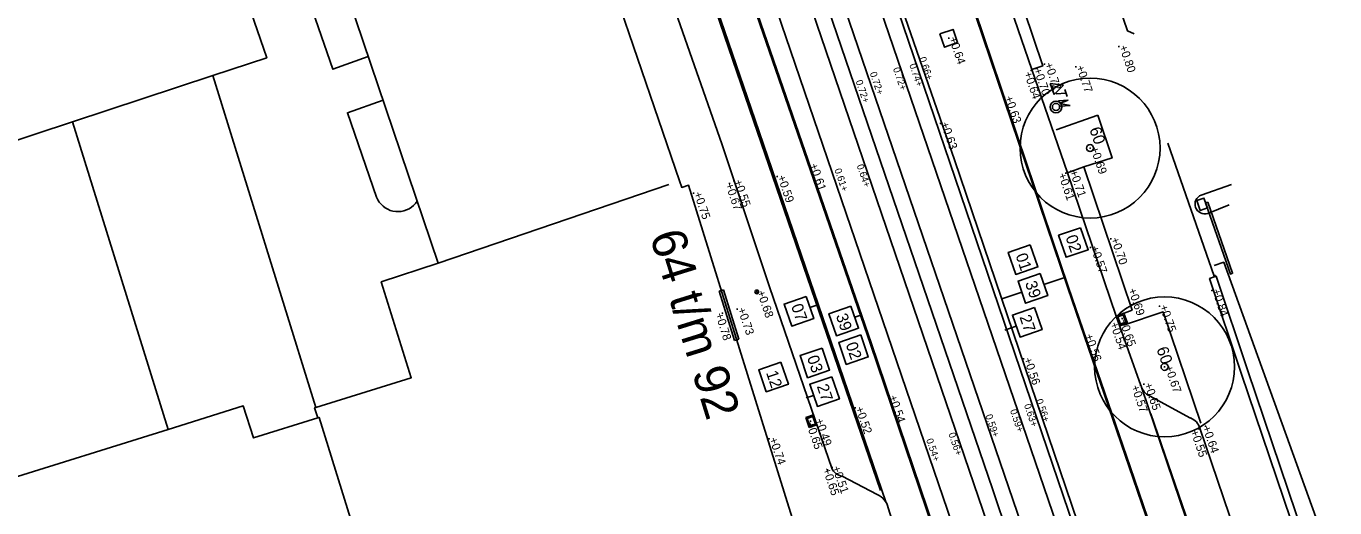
# Model space of a CAD drawing. Extents: x 122462 to 123306, y 485548 to 486417.
# Drawn here: x 122833 to 122889.1, y 485985.5 to 486006.2 of the extents above; entities that cross this region are included whole.
import ezdxf

# ---------------------------------------------------------------- set-up
doc = ezdxf.new("R2010")
doc.units = 0
for name, color, linetype in [('B meubilair trammast', 7, 'Continuous'), ('B nummers', 7, 'Continuous'), ('B-WE-GR-BOOM-S', 7, 'Continuous'), ('B-WE-GR-BOOM_BOOMDIAMETER-T25', 7, 'Continuous'), ('B-WE-IE-MEUBILAIR_WEGMEUBILAIR-S', 7, 'Continuous'), ('B-WE-IE-MEUBILAIR_WEGMEUBILAIR_AFVALBAK-S', 7, 'Continuous'), ('B-WE-IE-MEUBILAIR_WEGMEUBILAIR_SLAGBOOM-S', 7, 'Continuous'), ('B-WE-OG-BEBOUWING_ROOSTER-G', 7, 'Continuous'), ('B-WE-OG-HOOGTEPUNT-S', 7, 'Continuous'), ('B-WE-OG-TOPOKAART-G', 7, 'Continuous'), ('B-WE-RI-HWA_KOLK-S', 7, 'Continuous'), ('B-WE-VH-KANTOPSLUITING_ELEMENT_INRIT-G', 7, 'Continuous'), ('B-WE-VH-KANTOPSLUITING_OPSLUITBAND_100X200-G', 7, 'Continuous'), ('B-WE-VH-KANTOPSLUITING_TROTTOIRBAND-G', 7, 'Continuous'), ('B-WE-VH-KANTOPSLUITING_TROTTOIRBAND_130 150-G', 7, 'Continuous'), ('B-WE-VH-MATERIAALGRENS-G', 7, 'Continuous'), ('B-WE-VH-MATERIAALGRENS_ASFALT-G', 7, 'Continuous'), ('B-WE-VW-MARKERING_LANGS_STREEP_11_010-G', 7, 'Continuous'), ('Bestaand Hoogtemaat vast', 7, 'Continuous'), ('Level 1', 7, 'Continuous'), ('Level 11', 7, 'Continuous'), ('Level 17', 7, 'Continuous'), ('Level 19', 7, 'Continuous'), ('Level 21', 7, 'Continuous'), ('Level 24', 7, 'Continuous'), ('Level 4', 7, 'Continuous'), ('Level 58', 7, 'Continuous'), ('V markering 1-1 10 cm', 7, 'Continuous'), ('V markering ononderbroken streep 10 cm', 7, 'Continuous'), ('V materiaalscheiding algemeen', 7, 'Continuous'), ('V Rails', 7, 'Continuous'), ('V riool inspectieput', 7, 'Continuous'), ('V riool trottoirkolk', 7, 'Continuous'), ('V RWS-band 115-225x250 mm specie', 7, 'Continuous'), ('V trottoirband 180-200x250 mm specie', 7, 'Continuous')]:
    doc.layers.add(name, color=color, linetype=linetype)

msp = doc.modelspace()

# ---------------------------------------------------------------- linework, layer by layer
at = {"layer": 'B meubilair trammast'}
for p, q in [((122877.451, 486003.674), (122876.889, 486003.749)), ((122876.889, 486003.749), (122877.055, 486003.269)), ((122877.055, 486003.269), (122877.451, 486003.674)), ((122877.505, 486003.486), (122877.608, 486003.187)), ((122877.556, 486003.337), (122877.14, 486003.306)), ((122877.245, 486003.003), (122877.66, 486003.033)), ((122877.66, 486003.033), (122877.285, 486002.889)), ((122877.285, 486002.889), (122877.74, 486002.806)), ((122877.74, 486002.806), (122877.324, 486002.776))]:
    msp.add_line(p, q, dxfattribs=at)
at = {"layer": 'B nummers'}
for p, q in [((122876.614, 485995.123), (122877.555, 485995.444)), ((122875.668, 485994.799), (122874.815, 485994.508)), ((122866.579, 485994.137), (122866.877, 485994.239)), ((122868.501, 485993.724), (122868.799, 485993.826)), ((122875.429, 485993.344), (122874.935, 485993.175)), ((122875.429, 485993.344), (122875.429, 485993.344)), ((122866.736, 485990.373), (122866.412, 485990.263))]:
    msp.add_line(p, q, dxfattribs=at)
for points in [[(122878.19, 485997.563), (122878.513, 485996.617), (122877.567, 485996.294), (122877.243, 485997.24)], [(122876.032, 485996.826), (122876.355, 485995.88), (122875.409, 485995.556), (122875.086, 485996.503)], [(122876.452, 485995.596), (122876.776, 485994.65), (122875.83, 485994.326), (122875.506, 485995.273)], [(122866.418, 485994.61), (122866.741, 485993.664), (122865.795, 485993.341), (122865.471, 485994.287)], [(122868.339, 485994.197), (122868.663, 485993.251), (122867.717, 485992.928), (122867.393, 485993.874)], [(122876.214, 485994.14), (122876.537, 485993.194), (122875.591, 485992.871), (122875.267, 485993.817)], [(122868.76, 485992.967), (122869.083, 485992.021), (122868.137, 485991.697), (122867.814, 485992.644)], [(122867.1, 485992.4), (122867.423, 485991.454), (122866.477, 485991.13), (122866.154, 485992.077)], [(122865.33, 485991.795), (122865.653, 485990.849), (122864.707, 485990.525), (122864.384, 485991.472)], [(122867.52, 485991.17), (122867.844, 485990.223), (122866.897, 485989.9), (122866.574, 485990.846)]]:
    msp.add_lwpolyline(points, close=True, dxfattribs=at)
at = {"layer": 'B-WE-GR-BOOM-S'}
for centre, radius in [((122878.596, 486000.977), 3), ((122878.596, 486000.977), 0.15), ((122878.596, 486000.977), 0.15), ((122881.789, 485991.595), 3), ((122881.789, 485991.595), 0.15), ((122881.789, 485991.595), 0.15)]:
    msp.add_circle(centre, radius, dxfattribs=at)
at = {"layer": 'B-WE-IE-MEUBILAIR_WEGMEUBILAIR-S'}
msp.add_circle((122864.297, 485994.81), 0.08, dxfattribs=at)
at = {"layer": 'B-WE-IE-MEUBILAIR_WEGMEUBILAIR_AFVALBAK-S'}
for radius in [0.25, 0.156]:
    msp.add_circle((122877.133, 486002.74), radius, dxfattribs=at)
at = {"layer": 'B-WE-IE-MEUBILAIR_WEGMEUBILAIR_SLAGBOOM-S'}
for p, q in [((122883.551, 485998.622), (122884.611, 485995.576)), ((122883.646, 485998.655), (122884.706, 485995.609))]:
    msp.add_line(p, q, dxfattribs=at)
for points in [[(122883.175, 485998.729), (122883.323, 485998.304), (122883.625, 485998.409), (122883.477, 485998.834)], [(122883.646, 485998.655), (122884.706, 485995.609), (122884.611, 485995.576), (122883.551, 485998.622)]]:
    msp.add_lwpolyline(points, close=True, dxfattribs=at)
at = {"layer": 'B-WE-OG-BEBOUWING_ROOSTER-G'}
for p, q in [((122862.872, 485994.904), (122862.681, 485994.844)), ((122863.341, 485992.725), (122862.681, 485994.844)), ((122863.532, 485992.785), (122862.872, 485994.904)), ((122863.532, 485992.785), (122863.341, 485992.725))]:
    msp.add_line(p, q, dxfattribs=at)
at = {"layer": 'B-WE-OG-HOOGTEPUNT-S'}
for p, q in [((122872.532, 486005.705), (122872.532, 486005.665)), ((122872.512, 486005.685), (122872.552, 486005.685)), ((122879.815, 486005.33), (122879.855, 486005.33)), ((122879.835, 486005.35), (122879.835, 486005.31)), ((122876.619, 486004.583), (122876.659, 486004.583)), ((122876.639, 486004.603), (122876.639, 486004.563)), ((122876.05, 486004.303), (122876.09, 486004.303)), ((122876.07, 486004.323), (122876.07, 486004.283)), ((122876.259, 486004.395), (122876.299, 486004.395)), ((122876.279, 486004.415), (122876.279, 486004.375)), ((122877.966, 486004.464), (122878.006, 486004.464)), ((122877.986, 486004.484), (122877.986, 486004.444)), ((122874.907, 486003.153), (122874.947, 486003.153)), ((122874.927, 486003.173), (122874.927, 486003.133)), ((122872.163, 486002.035), (122872.203, 486002.035)), ((122872.183, 486002.055), (122872.183, 486002.015)), ((122878.578, 486000.974), (122878.618, 486000.974)), ((122878.598, 486000.994), (122878.598, 486000.954)), ((122866.539, 486000.257), (122866.579, 486000.257)), ((122866.559, 486000.277), (122866.559, 486000.237)), ((122863.295, 485999.566), (122863.335, 485999.566)), ((122863.315, 485999.586), (122863.315, 485999.546)), ((122865.157, 485999.752), (122865.197, 485999.752)), ((122865.177, 485999.772), (122865.177, 485999.732)), ((122877.529, 485999.904), (122877.569, 485999.904)), ((122877.549, 485999.924), (122877.549, 485999.884)), ((122877.748, 485999.983), (122877.788, 485999.983)), ((122877.768, 486000.003), (122877.768, 485999.963)), ((122861.568, 485999.038), (122861.608, 485999.038)), ((122861.588, 485999.058), (122861.588, 485999.018)), ((122863.109, 485999.46), (122863.149, 485999.46)), ((122863.129, 485999.48), (122863.129, 485999.44)), ((122878.589, 485996.717), (122878.629, 485996.717)), ((122878.609, 485996.737), (122878.609, 485996.697)), ((122879.459, 485997.09), (122879.499, 485997.09)), ((122879.479, 485997.11), (122879.479, 485997.07)), ((122864.277, 485994.81), (122864.317, 485994.81)), ((122864.297, 485994.83), (122864.297, 485994.79)), ((122883.799, 485994.87), (122883.839, 485994.87)), ((122883.819, 485994.89), (122883.819, 485994.85)), ((122862.824, 485993.918), (122862.824, 485993.878)), ((122863.444, 485994.074), (122863.484, 485994.074)), ((122863.464, 485994.094), (122863.464, 485994.054)), ((122880.36, 485994.26), (122880.4, 485994.26)), ((122880.38, 485994.28), (122880.38, 485994.24)), ((122881.552, 485994.194), (122881.592, 485994.194)), ((122881.572, 485994.214), (122881.572, 485994.174)), ((122862.804, 485993.898), (122862.844, 485993.898)), ((122879.773, 485993.573), (122879.813, 485993.573)), ((122879.793, 485993.593), (122879.793, 485993.553)), ((122879.945, 485993.665), (122879.985, 485993.665)), ((122879.965, 485993.685), (122879.965, 485993.645)), ((122878.347, 485992.943), (122878.387, 485992.943)), ((122878.367, 485992.963), (122878.367, 485992.923)), ((122875.721, 485991.933), (122875.761, 485991.933)), ((122875.741, 485991.953), (122875.741, 485991.913)), ((122881.771, 485991.591), (122881.811, 485991.591)), ((122881.791, 485991.611), (122881.791, 485991.571)), ((122880.732, 485990.794), (122880.772, 485990.794)), ((122880.752, 485990.814), (122880.752, 485990.774)), ((122880.885, 485990.848), (122880.925, 485990.848)), ((122880.905, 485990.868), (122880.905, 485990.828)), ((122869.934, 485990.315), (122869.974, 485990.315)), ((122869.954, 485990.335), (122869.954, 485990.295)), ((122868.501, 485989.831), (122868.541, 485989.831)), ((122868.521, 485989.851), (122868.521, 485989.811)), ((122866.578, 485989.261), (122866.618, 485989.261)), ((122866.598, 485989.281), (122866.598, 485989.241)), ((122866.777, 485989.319), (122866.817, 485989.319)), ((122866.797, 485989.339), (122866.797, 485989.299)), ((122883.235, 485988.942), (122883.275, 485988.942)), ((122883.255, 485988.962), (122883.255, 485988.922)), ((122883.525, 485989.047), (122883.565, 485989.047)), ((122883.545, 485989.067), (122883.545, 485989.027)), ((122864.807, 485988.509), (122864.847, 485988.509)), ((122864.827, 485988.529), (122864.827, 485988.489)), ((122867.312, 485987.184), (122867.352, 485987.184)), ((122867.332, 485987.204), (122867.332, 485987.164)), ((122867.506, 485987.281), (122867.546, 485987.281)), ((122867.526, 485987.301), (122867.526, 485987.261))]:
    msp.add_line(p, q, dxfattribs=at)
at = {"layer": 'B-WE-OG-TOPOKAART-G'}
msp.add_line((122860.981, 485999.574), (122854.941, 486017.262), dxfattribs=at)
msp.add_lwpolyline([(122848.664, 485979.329), (122849.182, 485977.768), (122866.425, 485983.141), (122861.375, 485999.38), (122861.077, 485999.291), (122860.981, 485999.574)], dxfattribs=at)
at = {"layer": 'B-WE-RI-HWA_KOLK-S'}
for p, q in [((122879.716, 485993.774), (122880.045, 485993.892)), ((122879.867, 485993.35), (122879.716, 485993.774)), ((122879.732, 485993.727), (122879.737, 485993.728)), ((122879.777, 485993.647), (122879.75, 485993.722)), ((122879.766, 485993.632), (122879.771, 485993.634)), ((122879.775, 485993.609), (122879.779, 485993.611)), ((122879.819, 485993.529), (122879.792, 485993.605)), ((122879.808, 485993.515), (122879.813, 485993.516)), ((122879.817, 485993.491), (122879.821, 485993.493)), ((122879.845, 485993.456), (122879.834, 485993.487)), ((122879.861, 485993.412), (122879.845, 485993.456)), ((122879.85, 485993.397), (122879.855, 485993.399)), ((122880.197, 485993.468), (122879.867, 485993.35)), ((122880.045, 485993.892), (122880.197, 485993.468))]:
    msp.add_line(p, q, dxfattribs=at)
msp.add_lwpolyline([(122880.015, 485993.828), (122880.133, 485993.498), (122879.897, 485993.414), (122879.78, 485993.743)], close=True, dxfattribs=at)
for centre, start, end in [((122879.741, 485993.719), 19.6993, 109.6993), ((122879.767, 485993.644), 289.6993, 19.6993), ((122879.783, 485993.601), 19.6993, 109.6993), ((122879.81, 485993.526), 289.6993, 19.6993), ((122879.825, 485993.483), 19.6993, 109.6993), ((122879.852, 485993.408), 289.6993, 19.6993)]:
    msp.add_arc(centre, 0.01, start, end, dxfattribs=at)
at = {"layer": 'B-WE-VH-KANTOPSLUITING_ELEMENT_INRIT-G'}
for points in [[(122876.1, 486004.342), (122876.567, 486004.501), (122874.962, 486009.263), (122874.461, 486009.099)], [(122879.713, 485993.773), (122880.397, 485994.026), (122878.321, 486000.168), (122877.633, 485999.918)]]:
    msp.add_lwpolyline(points, close=True, dxfattribs=at)
at = {"layer": 'B-WE-VH-KANTOPSLUITING_OPSLUITBAND_100X200-G'}
for points in [[(122877.145, 486001.764), (122878.924, 486002.389)], [(122878.924, 486002.389), (122879.537, 486000.558), (122878.321, 486000.168)], [(122881.93, 486001.19), (122883.916, 485995.481)], [(122880.032, 485993.379), (122881.726, 485993.953), (122883.347, 485989.179)]]:
    msp.add_lwpolyline(points, dxfattribs=at)
at = {"layer": 'B-WE-VH-KANTOPSLUITING_TROTTOIRBAND-G'}
for points in [[(122883.362, 485998.964), (122884.664, 485999.414)], [(122884.567, 485998.537), (122883.65, 485998.177)]]:
    msp.add_lwpolyline(points, dxfattribs=at)
msp.add_arc((122883.517, 485998.575), 0.419, 111.5982, 288.5162, dxfattribs=at)
at = {"layer": 'B-WE-VH-KANTOPSLUITING_TROTTOIRBAND_130 150-G'}
for p, q in [((122877.633, 485999.918), (122876.1, 486004.342)), ((122880.779, 485990.795), (122879.713, 485993.773))]:
    msp.add_line(p, q, dxfattribs=at)
for points in [[(122882.902, 485989.401), (122881.147, 485990.35)], [(122885.07, 485983.752), (122883.304, 485988.967)]]:
    msp.add_lwpolyline(points, dxfattribs=at)
for centre, radius, start, end in [((122881.424, 485990.953), 0.664, 193.811, 245.3712), ((122882.655, 485988.77), 0.678, 16.8688, 68.5986)]:
    msp.add_arc(centre, radius, start, end, dxfattribs=at)
at = {"layer": 'B-WE-VH-MATERIAALGRENS-G'}
msp.add_lwpolyline([(122878.772, 486010.178), (122880.204, 486006.001), (122880.488, 486005.883)], dxfattribs=at)
at = {"layer": 'B-WE-VH-MATERIAALGRENS_ASFALT-G'}
msp.add_line((122884.173, 485980.794), (122880.816, 485990.687), dxfattribs=at)
at = {"layer": 'B-WE-VW-MARKERING_LANGS_STREEP_11_010-G'}
msp.add_lwpolyline([(122883.585, 485982.641), (122881.201, 485989.581)], dxfattribs=at)
at = {"layer": 'Level 1'}
for p, q in [((122844.648, 486013.747), (122850.629, 485996.039)), ((122840.962, 486004.087), (122834.942, 486002.105)), ((122834.942, 486002.105), (122830.959, 486000.793)), ((122839.046, 485988.913), (122830.659, 485986.304))]:
    msp.add_line(p, q, dxfattribs=at)
for points in [[(122840.723, 486012.264), (122843.279, 486004.85), (122840.962, 486004.087)], [(122850.629, 485996.039), (122848.188, 485995.235), (122849.476, 485991.128), (122845.389, 485989.856)], [(122845.471, 485989.406), (122842.713, 485988.547), (122842.274, 485989.917), (122839.046, 485988.913)], [(122845.389, 485989.856), (122845.334, 485989.839), (122845.471, 485989.406)]]:
    msp.add_lwpolyline(points, dxfattribs=at)
at = {"layer": 'Level 11'}
for points in [[(122847.633, 486004.909), (122846.11, 486004.359), (122844.87, 486007.959), (122844.854, 486008.085), (122844.853, 486008.211), (122844.866, 486008.337), (122844.893, 486008.461), (122844.934, 486008.581), (122844.988, 486008.695), (122845.055, 486008.803), (122845.133, 486008.902), (122845.222, 486008.992), (122845.321, 486009.071), (122845.429, 486009.138), (122845.543, 486009.193), (122845.662, 486009.234), (122845.786, 486009.262), (122845.912, 486009.275), (122846.038, 486009.274), (122846.164, 486009.259)], [(122849.73, 485998.7), (122849.659, 485998.604), (122849.577, 485998.517), (122849.485, 485998.441), (122849.385, 485998.376), (122849.277, 485998.324), (122849.164, 485998.286), (122849.047, 485998.261), (122848.928, 485998.251), (122848.809, 485998.255), (122848.691, 485998.274), (122848.576, 485998.307), (122848.466, 485998.354), (122848.362, 485998.413), (122848.267, 485998.485), (122848.18, 485998.568), (122848.105, 485998.66), (122848.041, 485998.761), (122847.99, 485998.869), (122846.74, 486002.489), (122848.27, 486003.025)]]:
    msp.add_lwpolyline(points, dxfattribs=at)
at = {"layer": 'Level 17'}
msp.add_line((122883.963, 485995.463), (122883.934, 485995.544), dxfattribs=at)
at = {"layer": 'Level 19'}
for p, q in [((122840.962, 486004.087), (122845.389, 485989.856)), ((122839.046, 485988.913), (122834.942, 486002.105))]:
    msp.add_line(p, q, dxfattribs=at)
at = {"layer": 'Level 21'}
for points in [[(122883.963, 485995.463), (122883.721, 485995.381), (122885.081, 485991.331), (122892.361, 485969.791), (122893.4, 485966.854)], [(122893.683, 485966.954), (122892.645, 485969.889), (122885.365, 485991.427), (122884.005, 485995.477), (122883.963, 485995.463)]]:
    msp.add_lwpolyline(points, dxfattribs=at)
at = {"layer": 'Level 24'}
msp.add_lwpolyline([(122883.913, 485995.942), (122884.326, 485996.082), (122894.409, 485968.144), (122927.341, 485980.139)], dxfattribs=at)
at = {"layer": 'Level 4'}
msp.add_line((122850.629, 485996.039), (122860.52, 485999.417), dxfattribs=at)
msp.add_lwpolyline([(122845.471, 485989.406), (122845.524, 485989.423), (122848.664, 485979.329)], dxfattribs=at)
at = {"layer": 'V markering 1-1 10 cm'}
msp.add_line((122878.952, 485973.058), (122874.406, 485986.361), dxfattribs=at)
for points in [[(122861.268, 486043.255), (122864.477, 486033.82), (122868.105, 486023.234), (122872.215, 486011.133), (122877.675, 485994.999), (122880.312, 485987.313), (122885.038, 485973.513), (122892.674, 485951.631), (122899.173, 485932.732), (122905.905, 485913.305)], [(122897.69, 485909.552), (122896.019, 485914.579), (122892.466, 485924.842), (122886.539, 485941.858), (122880.87, 485958.414), (122875.603, 485973.852), (122873.11, 485981.1), (122869.222, 485992.577), (122863.38, 486009.478), (122855.336, 486033.09), (122853.219, 486039.33)], [(122869.601, 485986.295), (122864.164, 486002.161), (122860.412, 486013.116), (122856.761, 486023.765), (122852.874, 486035.171)]]:
    msp.add_lwpolyline(points, dxfattribs=at)
at = {"layer": 'V markering ononderbroken streep 10 cm'}
msp.add_line((122874.406, 485986.361), (122855.755, 486040.94), dxfattribs=at)
msp.add_lwpolyline([(122878.319, 485984.197), (122872.773, 486000.466), (122867.161, 486016.698), (122860.607, 486035.872), (122857.454, 486044.963)], dxfattribs=at)
at = {"layer": 'V materiaalscheiding algemeen'}
for points in [[(122897.072, 485911.4), (122895.975, 485914.564), (122892.423, 485924.827), (122886.495, 485941.843), (122880.827, 485958.399), (122875.559, 485973.837), (122873.066, 485981.085), (122869.178, 485992.562), (122863.337, 486009.463), (122855.292, 486033.075), (122851.509, 486044.226)], [(122861.232, 486043.247), (122864.442, 486033.808), (122868.07, 486023.222), (122872.18, 486011.121), (122877.64, 485994.987), (122880.277, 485987.301), (122885.003, 485973.501), (122892.639, 485951.618), (122899.138, 485932.72), (122905.87, 485913.293)], [(122869.833, 485985.807), (122864.223, 486002.181), (122860.47, 486013.137), (122856.82, 486023.786), (122852.933, 486035.191), (122852.304, 486036.83)]]:
    msp.add_lwpolyline(points, dxfattribs=at)
at = {"layer": 'V Rails'}
for p, q in [((122859.04, 486037.86), (122898.563, 485922.205)), ((122857.682, 486037.396), (122897.205, 485921.741)), ((122856.774, 486035.862), (122895.923, 485921.303)), ((122855.416, 486035.398), (122894.565, 485920.838))]:
    msp.add_line(p, q, dxfattribs=at)
at = {"layer": 'V riool inspectieput'}
msp.add_lwpolyline([(122872.15, 486005.871), (122872.346, 486005.303), (122872.913, 486005.5), (122872.717, 486006.067)], close=True, dxfattribs=at)
at = {"layer": 'V riool trottoirkolk'}
for p, q in [((122866.396, 485989.417), (122866.727, 485989.532)), ((122866.544, 485988.992), (122866.396, 485989.417)), ((122866.727, 485989.532), (122866.875, 485989.107)), ((122866.732, 485989.47), (122866.748, 485989.426)), ((122866.743, 485989.485), (122866.738, 485989.483)), ((122866.748, 485989.426), (122866.759, 485989.395)), ((122866.875, 485989.107), (122866.544, 485988.992)), ((122866.776, 485989.39), (122866.771, 485989.389)), ((122866.773, 485989.352), (122866.8, 485989.277)), ((122866.784, 485989.367), (122866.78, 485989.365)), ((122866.817, 485989.272), (122866.812, 485989.271)), ((122866.815, 485989.234), (122866.841, 485989.159)), ((122866.825, 485989.249), (122866.821, 485989.247)), ((122866.858, 485989.154), (122866.854, 485989.153))]:
    msp.add_line(p, q, dxfattribs=at)
msp.add_lwpolyline([(122866.575, 485989.055), (122866.46, 485989.386), (122866.696, 485989.468), (122866.811, 485989.138)], close=True, dxfattribs=at)
for centre, start, end in [((122866.742, 485989.474), 109.2266, 199.2266), ((122866.768, 485989.398), 199.2266, 289.2266), ((122866.783, 485989.356), 109.2266, 199.2266), ((122866.809, 485989.28), 199.2266, 289.2266), ((122866.824, 485989.238), 109.2266, 199.2266), ((122866.85, 485989.162), 199.2266, 289.2266)]:
    msp.add_arc(centre, 0.01, start, end, dxfattribs=at)
at = {"layer": 'V RWS-band 115-225x250 mm specie'}
msp.add_lwpolyline([(122856.63, 486046.061), (122856.864, 486046.126), (122860.451, 486035.813), (122867.025, 486016.652), (122872.586, 486000.358), (122878.14, 485984.014)], dxfattribs=at)
at = {"layer": 'V trottoirband 180-200x250 mm specie'}
msp.add_line((122869.94, 485985.555), (122870.438, 485983.947), dxfattribs=at)
for points in [[(122852.481, 486031.173), (122852.776, 486030.329), (122853.248, 486029.041), (122856.391, 486019.807), (122859.841, 486009.625), (122862.795, 486001.163), (122864.85, 485995.031), (122866.797, 485989.319), (122867.519, 485987.249)], [(122867.961, 485986.902), (122869.462, 485986.123)]]:
    msp.add_lwpolyline(points, dxfattribs=at)
for centre, radius, start, end in [((122868.049, 485987.47), 0.574, 202.5888, 261.2252), ((122869.137, 485985.364), 0.825, 13.3539, 66.8224)]:
    msp.add_arc(centre, radius, start, end, dxfattribs=at)

# ---------------------------------------------------------------- texts
at = {"layer": 'B nummers'}
for s, p in [('02', (122877.536, 485997.158)), ('01', (122875.394, 485996.373)), ('39', (122875.799, 485995.19)), ('07', (122865.764, 485994.204)), ('39', (122867.686, 485993.791)), ('27', (122875.56, 485993.734)), ('02', (122868.106, 485992.561)), ('03', (122866.446, 485991.994)), ('12', (122864.692, 485991.342)), ('27', (122866.867, 485990.764))]:
    msp.add_text(s, height=0.5, rotation=288.867, dxfattribs=at).set_placement(p)
at = {"layer": 'B-WE-GR-BOOM_BOOMDIAMETER-T25'}
for p in [(122878.558, 486001.788), (122881.436, 485992.364)]:
    msp.add_text('60', height=0.5, rotation=289, dxfattribs=at).set_placement(p)
at = {"layer": 'B-WE-IE-MEUBILAIR_WEGMEUBILAIR-S'}
msp.add_text('W', height=0.08, dxfattribs=at).set_placement((122864.255, 485994.768))
at = {"layer": 'B-WE-OG-HOOGTEPUNT-S'}
for s, rotation, p in [('+0.64', 289, (122872.532, 486005.685)), ('+0.80', 289, (122879.835, 486005.33)), ('+0.72', 289, (122876.639, 486004.583)), ('+0.64', 289, (122875.75, 486004.194)), ('+0.70', 289, (122876.166, 486004.351)), ('+0.77', 289, (122877.986, 486004.464)), ('+0.63', 289, (122874.927, 486003.153)), ('+0.63', 289, (122872.183, 486002.035)), ('+0.69', 289, (122878.598, 486000.974)), ('+0.61', 289, (122866.559, 486000.257)), ('+0.55', 289, (122863.315, 485999.566)), ('+0.59', 289, (122865.177, 485999.752)), ('+0.61', 289, (122877.217, 485999.848)), ('+0.71', 289, (122877.709, 485999.983)), ('+0.75', 289, (122861.588, 485999.038)), ('+0.67', 289, (122862.942, 485999.419)), ('+0.57', 289, (122878.609, 485996.717)), ('+0.70', 289, (122879.479, 485997.09)), ('+0.68', 289, (122864.297, 485994.81)), ('+0.69', 289, (122880.222, 485994.906)), ('+0.84', 289, (122883.819, 485994.87)), ('+0.73', 289, (122863.464, 485994.074)), ('+0.75', 289, (122881.572, 485994.194)), ('+0.78', 287.2746, (122862.517, 485993.855)), ('+0.54', 289, (122879.442, 485993.448)), ('+0.65', 289, (122879.839, 485993.581)), ('+0.56', 289, (122878.367, 485992.943)), ('+0.56', 289, (122875.741, 485991.933)), ('+0.67', 289, (122881.791, 485991.591)), ('+0.57', 289, (122880.348, 485990.749)), ('+0.65', 289, (122880.905, 485990.848)), ('+0.54', 289, (122869.954, 485990.315)), ('+0.52', 289, (122868.521, 485989.831)), ('+0.65', 289, (122866.402, 485989.175)), ('+0.49', 289, (122866.797, 485989.319)), ('+0.55', 289, (122882.894, 485988.836)), ('+0.64', 289, (122883.404, 485989.008)), ('+0.74', 289, (122864.827, 485988.509)), ('+0.65', 289, (122867.119, 485987.193)), ('+0.51', 289, (122867.526, 485987.281))]:
    msp.add_text(s, height=0.36, rotation=rotation, dxfattribs=at).set_placement(p)
at = {"layer": 'Bestaand Hoogtemaat vast'}
for s, rotation, p in [('0.74+', 288.9199, (122870.835, 486004.545)), ('0.66+', 288.9199, (122871.256, 486004.829)), ('0.72+', 288.9199, (122869.141, 486004.192)), ('0.72+', 288.9199, (122870.135, 486004.383)), ('0.72+', 288.9199, (122868.534, 486003.842)), ('0.61+', 288.9203, (122867.624, 486000.049)), ('0.64+', 288.9199, (122868.58, 486000.226)), ('0.63+', 288.9203, (122875.755, 485989.954)), ('0.56+', 288.9203, (122876.266, 485990.163)), ('0.59+', 288.9203, (122874.102, 485989.506)), ('0.59+', 288.9203, (122875.155, 485989.721)), ('0.54+', 288.7703, (122871.56, 485988.468)), ('0.56+', 288.9203, (122872.514, 485988.721))]:
    msp.add_text(s, height=0.3, rotation=rotation, dxfattribs=at).set_placement(p)
at = {"layer": 'Level 58'}
msp.add_text('64 t/m 92', height=1.5, rotation=287.2756, dxfattribs=at).set_placement((122859.693, 485997.222))

doc.saveas('drawing.dxf')
